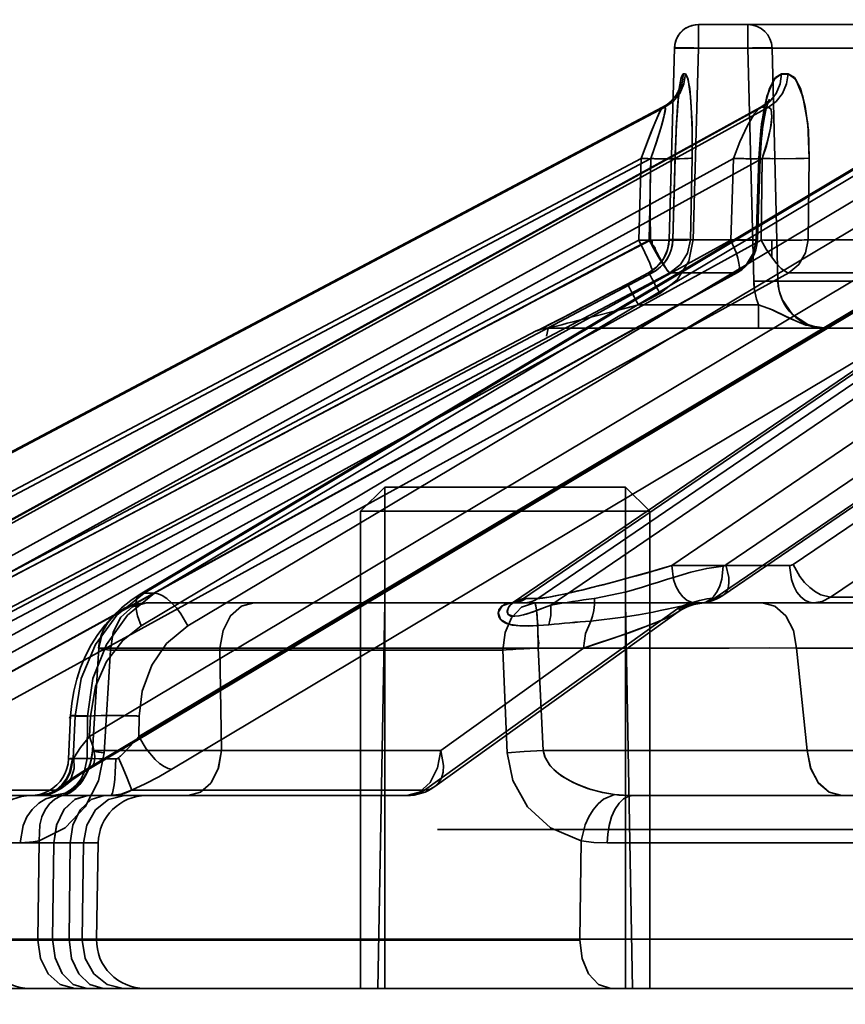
# Model space of a CAD drawing. Header units: millimetres. Extents: x -1465 to 393277, y -3788 to 454312.
# Tile 406 of 656: x 358971 to 358988, y 11639 to 11660. Entities that reach past the tile are written whole.
import ezdxf

# ---------------------------------------------------------------- set-up
doc = ezdxf.new("R2010")
doc.units = ezdxf.units.MM
doc.header["$XCLIPFRAME"] = 2
for name, color, linetype in [('AHU03-3-68634OBJ', 8, 'Continuous'), ('EC-MTR_250-0_7OBJ', 8, 'Continuous'), ('HEX_HEAD_SCR_M6X16OBJ', 8, 'Continuous')]:
    doc.layers.add(name, color=color, linetype=linetype)
picture_1 = doc.add_image_def('image1.bmp', size_in_pixel=(951, 911))

msp = doc.modelspace()

# ---------------------------------------------------------------- linework, layer by layer
at = {"layer": 'AHU03-3-68634OBJ', "color": 8, "linetype": 'Continuous', "lineweight": 35, "ltscale": 100}
msp.add_line((359173.094, 11639.827), (358905.094, 11639.827), dxfattribs=at)
at = {"layer": 'EC-MTR_250-0_7OBJ', "color": 8, "linetype": 'Continuous', "lineweight": 35, "ltscale": 100}
for p, q in [((358985.124, 11659.34), (358985.124, 11659.827)), ((359036.942, 11659.827), (358985.124, 11659.827)), ((358986.15, 11659.34), (358986.15, 11659.827)), ((358984.624, 11659.341), (358984.516, 11655.364)), ((358984.516, 11655.364), (358984.624, 11659.34)), ((359036.962, 11659.34), (358984.624, 11659.34)), ((358985.015, 11655.364), (358985.124, 11659.34)), ((358986.272, 11654.501), (358986.15, 11659.34)), ((358986.772, 11654.501), (358986.65, 11659.34)), ((358986.65, 11659.34), (358986.772, 11654.501)), ((358984.705, 11658.446), (358984.684, 11658.407)), ((358984.719, 11658.478), (358984.704, 11658.445)), ((358984.713, 11658.349), (358984.717, 11658.388)), ((358984.717, 11658.388), (358984.722, 11658.424)), ((358984.73, 11658.505), (358984.719, 11658.478)), ((358984.721, 11658.423), (358984.726, 11658.455)), ((358984.726, 11658.455), (358984.73, 11658.483)), ((358984.736, 11658.522), (358984.729, 11658.504)), ((358984.491, 11658.186), (358984.437, 11658.148)), ((358984.699, 11658.214), (358984.704, 11658.262)), ((358984.704, 11658.262), (358984.708, 11658.308)), ((358986.581, 11658.255), (358986.564, 11658.233)), ((358965.306, 11648.027), (358984.382, 11658.115)), ((358984.379, 11658.114), (358965.306, 11648.027)), ((358965.355, 11648.028), (358984.428, 11658.115)), ((358986.405, 11658.105), (358968.071, 11648.021)), ((358968.1, 11648.028), (358986.439, 11658.115)), ((358968.234, 11648.028), (358986.574, 11658.115)), ((358990.421, 11658.083), (358973.537, 11648.007)), ((358973.618, 11648.028), (358990.52, 11658.115)), ((358973.836, 11648.028), (358990.738, 11658.115)), ((358996.271, 11658.044), (358981.286, 11647.842)), ((358981.49, 11647.917), (358996.468, 11658.115)), ((358981.786, 11647.919), (358996.761, 11658.115)), ((358984.674, 11657.873), (358984.682, 11657.996)), ((358984.69, 11658.11), (358984.695, 11658.164)), ((358984.663, 11657.672), (358984.67, 11657.808)), ((358984.666, 11657.741), (358984.674, 11657.873)), ((358984.67, 11657.808), (358984.678, 11657.936)), ((358984.652, 11657.453), (358984.659, 11657.601)), ((358984.659, 11657.601), (358984.666, 11657.741)), ((358986.431, 11657.472), (358986.442, 11657.569)), ((358984.646, 11657.299), (358984.652, 11657.453)), ((358986.414, 11657.267), (358986.422, 11657.372)), ((358984.641, 11657.138), (358984.646, 11657.299)), ((358965.587, 11647.348), (358983.932, 11657.05)), ((358965.789, 11647.348), (358984.134, 11657.05)), ((358968.21, 11647.348), (358985.85, 11657.05)), ((358968.808, 11647.348), (358986.448, 11657.05)), ((358973.557, 11647.348), (358989.814, 11657.05)), ((358974.528, 11647.348), (358990.785, 11657.05)), ((358982.061, 11647.782), (358995.671, 11657.05)), ((358983.932, 11657.05), (358983.884, 11655.357)), ((358984.097, 11655.357), (358984.134, 11657.05)), ((358984.567, 11648.599), (358996.979, 11657.05)), ((358984.637, 11657.057), (358984.589, 11655.364)), ((358984.591, 11655.362), (358984.641, 11657.138)), ((358984.99, 11657.057), (358984.954, 11655.364)), ((358984.954, 11655.364), (358984.99, 11657.057)), ((358985.85, 11657.05), (358985.792, 11655.357)), ((358986.376, 11657.057), (358986.319, 11655.364)), ((358986.346, 11655.358), (358986.403, 11657.05)), ((358986.448, 11657.05), (358986.424, 11655.357)), ((358987.423, 11657.057), (358987.399, 11655.364)), ((358987.399, 11655.364), (358987.423, 11657.057)), ((358964.399, 11645.056), (358983.884, 11655.357)), ((358964.612, 11645.056), (358984.097, 11655.357)), ((358967.056, 11645.056), (358985.792, 11655.357)), ((358967.688, 11645.056), (358986.424, 11655.357)), ((358972.481, 11645.056), (358989.749, 11655.357)), ((358973.507, 11645.056), (358990.775, 11655.357)), ((358984.161, 11655.355), (358984.161, 11655.238)), ((358984.516, 11655.364), (358984.507, 11655.271)), ((358984.589, 11655.364), (358984.516, 11655.364)), ((358986.319, 11655.364), (358984.954, 11655.364)), ((358985.694, 11648.614), (358995.602, 11655.357)), ((358986.642, 11654.998), (358986.642, 11655.353)), ((358987.087, 11648.622), (358996.983, 11655.357)), ((358990.077, 11655.364), (358987.399, 11655.364)), ((358984.489, 11655.18), (358984.458, 11655.089)), ((358984.508, 11655.272), (358984.488, 11655.179)), ((358984.368, 11654.924), (358984.308, 11654.849)), ((358984.418, 11655.005), (358984.367, 11654.924)), ((358984.168, 11654.726), (358984.087, 11654.677)), ((358984.242, 11654.784), (358984.167, 11654.725)), ((358984.309, 11654.85), (358984.241, 11654.783)), ((358985.626, 11647.981), (358995.533, 11654.723)), ((358964.533, 11644.299), (358984.165, 11654.678)), ((358964.677, 11644.376), (358984.163, 11654.677)), ((358965.045, 11644.376), (358984.53, 11654.677)), ((358967.169, 11644.376), (358985.906, 11654.677)), ((358967.195, 11644.383), (358985.931, 11654.684)), ((358968.259, 11644.376), (358986.995, 11654.677)), ((358972.424, 11644.376), (358989.693, 11654.677)), ((358972.501, 11644.397), (358989.769, 11654.698)), ((358974.195, 11644.376), (358991.461, 11654.677)), ((358984.087, 11654.677), (358983.565, 11654.402)), ((358984.087, 11654.677), (358983.643, 11654.443)), ((358984.087, 11654.677), (358983.643, 11654.443)), ((358984.163, 11654.677), (358984.087, 11654.677)), ((358985.906, 11654.677), (358984.53, 11654.677)), ((358985.47, 11647.934), (358995.379, 11654.677)), ((358989.693, 11654.677), (358986.995, 11654.677)), ((358987.864, 11647.942), (358997.759, 11654.677)), ((358983.565, 11654.402), (358983.307, 11654.267)), ((358991.652, 11654.501), (358986.772, 11654.501)), ((358983.105, 11654.162), (358982.949, 11654.08)), ((358983.307, 11654.267), (358983.105, 11654.162)), ((358983.342, 11654.286), (358983.307, 11654.267)), ((358983.875, 11654.014), (358984.32, 11654.248)), ((358984.32, 11654.248), (358984.319, 11654.247)), ((358982.691, 11653.946), (358982.561, 11653.878)), ((358982.802, 11654.003), (358982.691, 11653.946)), ((358982.718, 11653.96), (358982.691, 11653.946)), ((358982.949, 11654.08), (358982.802, 11654.003)), ((358986.367, 11654.014), (358983.875, 11654.014)), ((358986.367, 11654.014), (358986.367, 11653.527)), ((358982.438, 11653.814), (358982.138, 11653.659)), ((358982.561, 11653.878), (358982.438, 11653.814)), ((358981.794, 11653.484), (358981.793, 11653.483)), ((358981.817, 11653.495), (358981.804, 11653.489)), ((358981.851, 11653.512), (358981.817, 11653.495)), ((358981.951, 11653.563), (358981.851, 11653.512)), ((358982.157, 11653.669), (358981.936, 11653.555)), ((358981.989, 11653.527), (358986.367, 11653.527)), ((358986.367, 11653.527), (358987.771, 11653.527)), ((358987.771, 11653.527), (359037.107, 11653.527)), ((358981.756, 11653.47), (358963.654, 11643.942)), ((358981.756, 11653.47), (358981.765, 11653.47)), ((358987.014, 11648.599), (358984.567, 11648.599)), ((358973.537, 11648.007), (358973.34, 11647.877)), ((358973.836, 11648.028), (358973.618, 11648.028)), ((358981.261, 11647.827), (358973.67, 11647.827)), ((358978.611, 11647.827), (358978.471, 11639.827)), ((358981.254, 11647.826), (358981.257, 11647.827)), ((358981.261, 11647.829), (358981.256, 11647.827)), ((358981.498, 11647.827), (358981.261, 11647.827)), ((358981.286, 11647.842), (358981.271, 11647.833)), ((358991.528, 11647.827), (358981.498, 11647.827)), ((358981.549, 11647.919), (358981.786, 11647.919)), ((358983.611, 11647.827), (358983.751, 11639.827)), ((358994.622, 11647.942), (358987.864, 11647.942)), ((358979.436, 11643.942), (358984.692, 11647.712)), ((358979.651, 11644.015), (358984.702, 11647.64)), ((358984.704, 11647.64), (358984.778, 11647.689)), ((358984.777, 11647.688), (358984.858, 11647.731)), ((358972.675, 11646.891), (358972.543, 11644.759)), ((358972.548, 11644.763), (358972.675, 11646.891)), ((358972.789, 11644.717), (358972.918, 11646.845)), ((358981.061, 11646.845), (358972.918, 11646.845)), ((358982.734, 11646.889), (358975.191, 11646.89)), ((358975.191, 11646.89), (358975.226, 11644.765)), ((358975.226, 11644.765), (358975.191, 11646.89)), ((358982.734, 11646.89), (358979.773, 11644.765)), ((358981.153, 11644.717), (358981.061, 11646.845)), ((358981.902, 11644.763), (358981.798, 11646.891)), ((358994.7, 11646.889), (358987.158, 11646.89)), ((358987.158, 11646.89), (358987.38, 11644.765)), ((358987.38, 11644.765), (358987.158, 11646.89)), ((358972.049, 11644.59), (358972.092, 11645.487)), ((358972.144, 11644.599), (358972.186, 11645.478)), ((358972.445, 11645.478), (358972.186, 11645.478)), ((358972.432, 11644.599), (358972.445, 11645.478)), ((358972.481, 11645.056), (358972.501, 11645.478)), ((358973.507, 11645.056), (358973.514, 11645.478)), ((358979.773, 11644.765), (358975.226, 11644.765)), ((358991.928, 11644.765), (358987.381, 11644.765)), ((358972.432, 11644.599), (358972.144, 11644.599)), ((358971.798, 11643.942), (358967.4, 11643.942)), ((358979.436, 11643.942), (358973.357, 11643.942)), ((358972.451, 11643.827), (358963.706, 11643.827)), ((358972.791, 11643.827), (358972.451, 11643.827)), ((358979.068, 11643.827), (358972.791, 11643.827)), ((358983.762, 11643.827), (358988.74, 11643.827)), ((359106.227, 11643.127), (358979.707, 11643.127)), ((358971.411, 11640.845), (358971.438, 11642.889)), ((358982.662, 11640.845), (358982.685, 11642.889)), ((358972.665, 11642.845), (358962.703, 11642.845)), ((358971.744, 11642.844), (358970.275, 11642.845)), ((358971.744, 11642.845), (358971.719, 11640.845)), ((358972.059, 11640.845), (358972.084, 11642.845)), ((358972.333, 11640.845), (358972.362, 11642.845)), ((358972.63, 11640.845), (358972.665, 11642.845)), ((358983.231, 11642.845), (359030.251, 11642.845)), ((358982.662, 11640.845), (358962.748, 11640.845)), ((358982.662, 11640.827), (358962.748, 11640.827)), ((358992.222, 11640.845), (358982.662, 11640.845)), ((358963.688, 11639.827), (358988.763, 11639.827))]:
    msp.add_line(p, q, dxfattribs=at)
at = {"layer": 'EC-MTR_250-0_7OBJ', "color": 8, "linetype": 'Continuous', "lineweight": 35, "ltscale": 100, "flags": 128}
for points in [[(358985.124, 11659.827), (358985.053, 11659.822), (358984.985, 11659.807)], [(358984.985, 11659.807), (358984.919, 11659.783), (358984.857, 11659.75), (358984.801, 11659.709), (358984.751, 11659.66), (358984.708, 11659.605), (358984.673, 11659.544), (358984.647, 11659.479), (358984.631, 11659.411), (358984.624, 11659.341)], [(358984.624, 11659.34), (358984.641, 11659.344), (358984.657, 11659.344), (358984.677, 11659.345), (358984.701, 11659.346), (358984.763, 11659.346), (358984.84, 11659.346), (358984.928, 11659.344), (358985.024, 11659.343), (358985.124, 11659.34)], [(358985.124, 11659.34), (358985.024, 11659.343), (358984.928, 11659.344), (358984.84, 11659.346), (358984.763, 11659.346), (358984.701, 11659.346), (358984.677, 11659.345), (358984.657, 11659.344), (358984.641, 11659.344), (358984.63, 11659.343)], [(358986.15, 11659.34), (358986.245, 11659.342), (358986.337, 11659.344), (358986.422, 11659.345), (358986.496, 11659.345), (358986.559, 11659.345), (358986.584, 11659.344), (358986.606, 11659.344), (358986.624, 11659.343), (358986.637, 11659.342), (358986.65, 11659.34)], [(358984.428, 11658.115), (358984.596, 11658.234), (358984.733, 11658.4), (358984.82, 11658.597), (358984.852, 11658.802)], [(358984.637, 11657.057), (358984.659, 11657.637), (358984.688, 11658.127), (358984.725, 11658.5), (358984.765, 11658.727), (358984.808, 11658.802)], [(358984.808, 11658.802), (358984.755, 11658.686), (358984.706, 11658.332), (358984.665, 11657.768), (358984.637, 11657.057)], [(358984.852, 11658.802), (358984.841, 11658.802), (358984.808, 11658.802)], [(358984.852, 11658.802), (358984.909, 11658.686), (358984.959, 11658.332), (358984.989, 11657.768), (358984.99, 11657.057)], [(358984.99, 11657.057), (358984.992, 11657.637), (358984.974, 11658.127), (358984.941, 11658.5), (358984.898, 11658.727), (358984.852, 11658.802)], [(358986.376, 11657.057), (358986.417, 11657.637), (358986.494, 11658.127), (358986.598, 11658.5), (358986.72, 11658.727), (358986.849, 11658.802)], [(358986.849, 11658.802), (358986.689, 11658.686), (358986.543, 11658.332), (358986.433, 11657.768), (358986.376, 11657.057)], [(358986.439, 11658.115), (358986.602, 11658.234), (358986.734, 11658.4), (358986.818, 11658.597), (358986.849, 11658.802)], [(358986.574, 11658.115), (358986.736, 11658.234), (358986.867, 11658.4), (358986.951, 11658.597), (358986.981, 11658.802)], [(358986.981, 11658.802), (358987.145, 11658.686), (358987.292, 11658.332), (358987.392, 11657.768), (358987.423, 11657.057)], [(358987.423, 11657.057), (358987.405, 11657.637), (358987.339, 11658.127), (358987.238, 11658.5), (358987.114, 11658.727), (358986.981, 11658.802)], [(358984.684, 11658.407), (358984.657, 11658.363), (358984.624, 11658.318), (358984.585, 11658.272), (358984.54, 11658.228), (358984.491, 11658.186), (358984.437, 11658.148), (358984.378, 11658.114)], [(358984.708, 11658.307), (358984.713, 11658.35), (358984.717, 11658.388)], [(358984.73, 11658.482), (358984.734, 11658.505), (358984.737, 11658.522), (358984.739, 11658.533), (358984.736, 11658.522)], [(358984.695, 11658.163), (358984.699, 11658.215), (358984.704, 11658.262)], [(358986.522, 11658.048), (358986.537, 11658.106), (358986.551, 11658.157), (358986.565, 11658.2), (358986.576, 11658.234), (358986.586, 11658.257), (358986.592, 11658.272), (358986.581, 11658.255), (358986.564, 11658.233), (358986.539, 11658.205), (358986.504, 11658.173), (358986.459, 11658.139)], [(358984.379, 11658.114), (358984.318, 11658.016), (358984.217, 11657.784), (358984.084, 11657.449), (358983.932, 11657.05)], [(358984.379, 11658.114), (358984.34, 11658.058), (358984.307, 11657.993), (358984.222, 11657.796), (358984.144, 11657.605), (358984.042, 11657.343), (358983.932, 11657.05)], [(358984.134, 11657.05), (358984.227, 11657.314), (358984.303, 11657.546), (358984.364, 11657.747), (358984.406, 11657.908), (358984.43, 11658.019), (358984.437, 11658.079), (358984.428, 11658.115)], [(358984.134, 11657.05), (358984.252, 11657.385), (358984.344, 11657.679), (358984.407, 11657.913), (358984.435, 11658.063), (358984.428, 11658.115)], [(358984.382, 11658.115), (358984.393, 11658.115), (358984.428, 11658.115)], [(358984.383, 11658.115), (358984.394, 11658.115), (358984.428, 11658.115)], [(358984.678, 11657.936), (358984.686, 11658.054), (358984.69, 11658.11)], [(358984.682, 11657.997), (358984.686, 11658.055), (358984.69, 11658.111)], [(358985.85, 11657.05), (358985.983, 11657.391), (358986.141, 11657.734), (358986.294, 11657.992), (358986.405, 11658.105)], [(358986.504, 11658.173), (358986.459, 11658.139), (358986.404, 11658.104)], [(358986.404, 11658.105), (358986.414, 11658.109), (358986.439, 11658.115)], [(358986.404, 11658.104), (358986.417, 11658.11), (358986.428, 11658.114), (358986.439, 11658.115)], [(358986.448, 11657.05), (358986.532, 11657.314), (358986.591, 11657.546), (358986.63, 11657.747), (358986.645, 11657.908), (358986.64, 11658.019), (358986.624, 11658.079), (358986.574, 11658.115)], [(358986.448, 11657.05), (358986.552, 11657.385), (358986.619, 11657.679), (358986.645, 11657.913), (358986.629, 11658.063), (358986.574, 11658.115)], [(358986.453, 11657.662), (358986.466, 11657.75), (358986.479, 11657.833), (358986.493, 11657.911), (358986.508, 11657.982), (358986.522, 11658.048), (358986.537, 11658.106)], [(358986.422, 11657.372), (358986.431, 11657.473), (358986.442, 11657.57)], [(358986.442, 11657.569), (358986.453, 11657.663), (358986.466, 11657.751)], [(358986.403, 11657.05), (358986.408, 11657.16), (358986.414, 11657.268)], [(358986.403, 11657.05), (358986.408, 11657.16), (358986.414, 11657.267)], [(358983.932, 11657.05), (358984.071, 11657.047), (358984.21, 11657.044), (358984.34, 11657.043), (358984.399, 11657.043), (358984.453, 11657.044), (358984.501, 11657.044), (358984.542, 11657.045), (358984.576, 11657.047), (358984.603, 11657.048), (358984.622, 11657.05), (358984.633, 11657.052), (358984.641, 11657.069), (358984.638, 11657.057), (358984.636, 11657.071)], [(358983.932, 11657.05), (358984.071, 11657.047), (358984.21, 11657.044), (358984.34, 11657.043), (358984.399, 11657.043), (358984.453, 11657.044), (358984.501, 11657.044), (358984.542, 11657.045), (358984.576, 11657.047), (358984.603, 11657.048), (358984.622, 11657.05), (358984.633, 11657.052), (358984.641, 11657.069), (358984.638, 11657.057), (358984.636, 11657.071)], [(358984.134, 11657.05), (358984.123, 11656.476), (358984.119, 11655.912), (358984.129, 11655.356)], [(358984.198, 11657.048), (358984.473, 11657.044), (358984.607, 11657.043), (358984.728, 11657.044), (358984.83, 11657.046), (358984.909, 11657.049), (358984.962, 11657.052), (358984.99, 11657.057)], [(358985.85, 11657.05), (358985.98, 11657.047), (358986.105, 11657.044), (358986.163, 11657.044), (358986.216, 11657.043), (358986.264, 11657.043), (358986.306, 11657.044), (358986.34, 11657.044), (358986.367, 11657.045), (358986.387, 11657.047), (358986.399, 11657.049), (358986.376, 11657.057)], [(358985.85, 11657.05), (358985.957, 11657.047), (358986.061, 11657.045), (358986.158, 11657.044), (358986.243, 11657.043), (358986.28, 11657.044), (358986.313, 11657.044), (358986.34, 11657.044), (358986.363, 11657.045), (358986.381, 11657.046), (358986.393, 11657.047), (358986.404, 11657.05)], [(358986.403, 11657.05), (358986.388, 11657.055), (358986.376, 11657.057)], [(358986.666, 11657.045), (358986.913, 11657.043), (358987.141, 11657.045), (358987.316, 11657.05), (358987.423, 11657.057)], [(358983.884, 11655.357), (358984.168, 11655.352), (358984.398, 11655.351), (358984.548, 11655.355), (358984.589, 11655.364)], [(358983.884, 11655.357), (358984.071, 11655.353), (358984.259, 11655.351), (358984.429, 11655.351), (358984.552, 11655.356), (358984.589, 11655.364)], [(358984.163, 11654.677), (358984.169, 11654.686), (358984.168, 11654.708), (358984.163, 11654.731), (358984.155, 11654.76), (358984.143, 11654.794), (358984.129, 11654.834), (358984.111, 11654.878), (358984.067, 11654.981), (358984.013, 11655.097), (358983.884, 11655.357)], [(358984.087, 11654.677), (358984.26, 11654.8), (358984.394, 11654.963), (358984.481, 11655.154), (358984.516, 11655.364)], [(358984.954, 11655.364), (358984.927, 11655.36), (358984.888, 11655.357), (358984.84, 11655.355), (358984.788, 11655.353), (358984.735, 11655.352), (358984.681, 11655.351), (358984.629, 11655.351), (358984.578, 11655.351), (358984.53, 11655.351), (358984.485, 11655.351), (358984.443, 11655.351), (358984.404, 11655.352), (358984.368, 11655.352), (358984.335, 11655.352), (358984.305, 11655.353), (358984.276, 11655.353), (358984.247, 11655.354), (358984.216, 11655.354), (358984.186, 11655.355), (358984.156, 11655.356), (358984.129, 11655.356)], [(358984.129, 11655.356), (358984.136, 11655.303), (358984.175, 11655.253), (358984.217, 11655.2), (358984.241, 11655.133), (358984.277, 11655.065), (358984.315, 11654.994), (358984.355, 11654.923), (358984.395, 11654.854), (358984.436, 11654.789), (358984.475, 11654.733), (358984.508, 11654.693), (358984.53, 11654.677)], [(358984.32, 11654.248), (358984.681, 11654.529), (358984.922, 11654.915), (358985.015, 11655.365)], [(358985.016, 11655.364), (358984.923, 11655.366), (358984.828, 11655.368), (358984.737, 11655.369), (358984.656, 11655.37), (358984.621, 11655.37), (358984.591, 11655.369), (358984.566, 11655.369), (358984.546, 11655.368), (358984.531, 11655.367), (358984.516, 11655.364)], [(358984.954, 11655.364), (358984.896, 11655.083), (358984.749, 11654.848), (358984.53, 11654.677)], [(358986.319, 11655.364), (358986.34, 11655.355), (358986.247, 11655.351), (358986.055, 11655.352), (358985.792, 11655.357)], [(358985.906, 11654.677), (358985.926, 11654.681), (358985.942, 11654.692), (358985.964, 11654.731), (358985.97, 11654.76), (358985.971, 11654.794), (358985.963, 11654.878), (358985.94, 11654.981), (358985.903, 11655.097), (358985.853, 11655.224), (358985.792, 11655.357)], [(358986.319, 11655.364), (358986.264, 11655.088), (358986.121, 11654.85), (358985.906, 11654.677)], [(358986.424, 11655.357), (358986.529, 11655.17), (358986.642, 11654.998)], [(358987.399, 11655.364), (358987.36, 11655.361), (358987.316, 11655.358), (358987.268, 11655.356), (358987.219, 11655.355), (358987.17, 11655.353), (358987.123, 11655.352), (358987.077, 11655.352), (358987.034, 11655.351), (358986.992, 11655.351), (358986.954, 11655.351), (358986.917, 11655.351), (358986.884, 11655.351), (358986.855, 11655.351), (358986.826, 11655.351), (358986.796, 11655.351), (358986.764, 11655.351), (358986.73, 11655.352), (358986.698, 11655.352), (358986.67, 11655.352), (358986.642, 11655.353)], [(358987.399, 11655.364), (358987.345, 11655.088), (358987.205, 11654.85), (358986.995, 11654.677)], [(358984.161, 11655.238), (358984.225, 11655.124), (358984.286, 11655.018), (358984.344, 11654.922), (358984.397, 11654.838), (358984.444, 11654.771), (358984.482, 11654.72), (358984.498, 11654.702), (358984.511, 11654.689), (358984.522, 11654.68)], [(358984.458, 11655.091), (358984.418, 11655.004), (358984.368, 11654.924)], [(358986.995, 11654.677), (358986.963, 11654.684), (358986.927, 11654.701), (358986.842, 11654.765), (358986.745, 11654.866), (358986.642, 11654.998)], [(358984.32, 11654.247), (358984.278, 11654.328), (358984.234, 11654.409), (358984.193, 11654.487), (358984.156, 11654.556), (358984.126, 11654.611), (358984.114, 11654.633), (358984.104, 11654.65), (358984.096, 11654.663), (358984.091, 11654.671), (358984.09, 11654.686)], [(358986.772, 11654.501), (358986.759, 11654.503), (358986.746, 11654.504), (358986.728, 11654.505), (358986.707, 11654.505), (358986.681, 11654.506), (358986.619, 11654.506), (358986.544, 11654.506), (358986.459, 11654.505), (358986.367, 11654.503), (358986.272, 11654.501)], [(358981.765, 11653.47), (358981.78, 11653.476), (358981.79, 11653.481), (358981.803, 11653.488), (358981.818, 11653.495), (358981.854, 11653.513), (358981.875, 11653.524), (358981.897, 11653.535), (358981.945, 11653.56), (358981.998, 11653.587), (358982.053, 11653.615), (358982.169, 11653.675), (358982.292, 11653.738), (358982.419, 11653.804), (358982.55, 11653.872), (358982.819, 11654.012), (358983.093, 11654.155), (358983.643, 11654.443)], [(358983.643, 11654.443), (358983.231, 11654.227), (358982.871, 11654.039), (358982.558, 11653.876), (358982.247, 11653.715), (358982.009, 11653.593), (358981.831, 11653.502), (358981.765, 11653.47)], [(358983.643, 11654.443), (358983.652, 11654.429), (358983.659, 11654.416), (358983.669, 11654.399), (358983.681, 11654.377), (358983.711, 11654.322), (358983.749, 11654.253), (358983.79, 11654.175), (358983.833, 11654.094), (358983.875, 11654.014)], [(358987.771, 11653.527), (358987.575, 11653.547), (358987.391, 11653.604), (358987.076, 11653.813), (358986.858, 11654.123), (358986.796, 11654.305), (358986.772, 11654.501)], [(358983.875, 11654.014), (358983.324, 11653.869), (358982.784, 11653.729), (358982.524, 11653.661), (358982.401, 11653.63), (358982.286, 11653.6), (358982.231, 11653.586), (358982.178, 11653.572), (358982.13, 11653.56), (358982.087, 11653.549), (358982.051, 11653.54), (358982.023, 11653.533), (358982.013, 11653.531), (358982.004, 11653.524), (358981.968, 11653.363)], [(358987.771, 11653.527), (358987.354, 11653.592), (358986.994, 11653.741), (358986.637, 11653.916), (358986.367, 11654.014)], [(358987.771, 11653.527), (358987.476, 11653.561), (358987.186, 11653.656), (358986.926, 11653.778), (358986.66, 11653.906), (358986.367, 11654.014)], [(358981.804, 11653.489), (358981.794, 11653.484)], [(358981.799, 11653.486), (358981.816, 11653.493), (358981.829, 11653.498), (358981.844, 11653.503), (358981.86, 11653.508), (358981.877, 11653.512), (358981.895, 11653.516), (358981.914, 11653.52), (358981.934, 11653.523), (358981.955, 11653.525), (358981.976, 11653.527), (358981.997, 11653.527)], [(358981.955, 11653.525), (358981.976, 11653.527), (358981.997, 11653.527)], [(358984.567, 11648.599), (358984.307, 11648.523), (358984.064, 11648.452), (358983.837, 11648.388), (358983.625, 11648.33), (358983.427, 11648.276), (358983.243, 11648.228), (358983.07, 11648.184), (358982.909, 11648.144), (358982.76, 11648.107), (358982.621, 11648.074), (358982.491, 11648.043), (358982.371, 11648.015), (358982.259, 11647.991), (358982.156, 11647.97), (358982.06, 11647.952), (358981.973, 11647.937), (358981.896, 11647.927), (358981.833, 11647.921), (358981.786, 11647.919)], [(358984.567, 11648.599), (358984.302, 11648.521), (358984.044, 11648.448), (358983.798, 11648.379), (358983.567, 11648.316), (358983.351, 11648.258), (358983.145, 11648.204), (358982.905, 11648.143), (358982.704, 11648.093), (358982.544, 11648.056), (358982.42, 11648.028), (358982.327, 11648.007), (358982.185, 11647.978), (358982.02, 11647.947), (358981.896, 11647.928), (358981.786, 11647.919)], [(358982.962, 11647.919), (358983.631, 11648.059), (358983.964, 11648.154), (358984.13, 11648.205), (358984.296, 11648.256), (358984.462, 11648.309), (358984.628, 11648.362), (358984.961, 11648.461), (358985.296, 11648.541), (358985.632, 11648.59)], [(358985.632, 11648.59), (358985.296, 11648.541), (358984.961, 11648.461), (358984.628, 11648.362), (358984.462, 11648.309), (358984.296, 11648.257), (358984.13, 11648.205), (358983.964, 11648.154), (358983.631, 11648.059), (358982.962, 11647.919)], [(358984.567, 11648.599), (358984.608, 11648.311), (358984.655, 11648.173), (358984.72, 11648.05), (358984.799, 11647.95), (358984.887, 11647.879), (358984.976, 11647.84), (358985.063, 11647.827)], [(358985.063, 11647.827), (358984.976, 11647.839), (358984.888, 11647.879), (358984.8, 11647.95), (358984.72, 11648.049), (358984.655, 11648.172), (358984.608, 11648.311), (358984.567, 11648.599)], [(358985.632, 11648.591), (358985.607, 11648.316), (358985.569, 11648.183), (358985.513, 11648.063), (358985.442, 11647.964), (358985.361, 11647.89), (358985.275, 11647.844), (358985.187, 11647.823)], [(358985.47, 11647.934), (358985.56, 11647.949), (358985.636, 11647.988), (358985.695, 11648.051), (358985.736, 11648.135), (358985.756, 11648.237), (358985.756, 11648.354), (358985.694, 11648.614)], [(358985.694, 11648.614), (358985.674, 11648.603), (358985.653, 11648.595), (358985.632, 11648.591)], [(358987.014, 11648.599), (358987.033, 11648.601), (358987.087, 11648.622)], [(358987.014, 11648.599), (358987.054, 11648.312), (358987.101, 11648.174), (358987.165, 11648.052), (358987.244, 11647.952), (358987.331, 11647.881), (358987.421, 11647.84), (358987.51, 11647.827)], [(358987.864, 11647.942), (358987.663, 11647.992), (358987.549, 11648.055), (358987.435, 11648.143), (358987.326, 11648.25), (358987.229, 11648.371), (358987.087, 11648.622)], [(358973.618, 11648.028), (358973.05, 11647.57), (358972.607, 11646.966), (358972.312, 11646.256), (358972.186, 11645.478)], [(358972.445, 11645.478), (358972.554, 11646.256), (358972.836, 11646.966), (358973.27, 11647.57), (358973.836, 11648.028)], [(358973.537, 11648.007), (358973.497, 11647.971), (358973.467, 11647.917), (358973.45, 11647.845), (358973.447, 11647.759), (358973.458, 11647.662), (358973.481, 11647.558), (358973.557, 11647.348)], [(358973.618, 11648.028), (358973.576, 11648.023), (358973.537, 11648.007)], [(358974.528, 11647.348), (358974.38, 11647.601), (358974.288, 11647.722), (358974.189, 11647.83), (358974.089, 11647.918), (358973.994, 11647.98), (358973.908, 11648.016), (358973.836, 11648.028)], [(358985.194, 11647.823), (358985.27, 11647.834), (358985.345, 11647.851), (358985.419, 11647.875), (358985.491, 11647.904), (358985.56, 11647.94), (358985.626, 11647.981)], [(358973.34, 11647.877), (358973.151, 11647.727), (358972.973, 11647.558), (358972.807, 11647.372), (358972.655, 11647.17), (358972.519, 11646.954), (358972.4, 11646.726), (358972.3, 11646.489), (358972.218, 11646.244), (358972.156, 11645.994)], [(358973.67, 11647.827), (358973.317, 11647.762), (358973.144, 11647.676), (358972.988, 11647.556), (358972.858, 11647.407), (358972.762, 11647.238), (358972.675, 11646.891)], [(358973.67, 11647.827), (358973.317, 11647.762), (358973.144, 11647.676), (358972.987, 11647.556), (358972.858, 11647.406), (358972.761, 11647.238), (358972.675, 11646.891)], [(358972.918, 11646.845), (358972.978, 11647.217), (358973.135, 11647.53), (358973.378, 11647.748), (358973.67, 11647.827)], [(358975.191, 11646.89), (358975.257, 11647.254), (358975.412, 11647.556), (358975.634, 11647.757), (358975.893, 11647.827)], [(358975.191, 11646.89), (358975.257, 11647.253), (358975.412, 11647.556), (358975.635, 11647.757), (358975.893, 11647.827)], [(358982.016, 11647.373), (358981.794, 11647.354), (358981.595, 11647.345), (358981.418, 11647.347), (358981.265, 11647.364), (358981.14, 11647.398), (358981.046, 11647.449), (358980.987, 11647.519), (358980.965, 11647.599), (358980.982, 11647.682), (358981.037, 11647.754), (358981.121, 11647.804), (358981.23, 11647.826)], [(358981.23, 11647.826), (358981.048, 11647.763), (358980.967, 11647.629), (358981.013, 11647.479), (358981.18, 11647.382), (358981.419, 11647.347), (358981.684, 11647.348), (358982.016, 11647.373)], [(358981.061, 11646.845), (358981.111, 11647.21), (358981.242, 11647.517), (358981.448, 11647.738), (358981.72, 11647.827)], [(358981.49, 11647.917), (358981.307, 11647.855), (358981.216, 11647.781), (358981.179, 11647.731), (358981.151, 11647.639), (358981.171, 11647.586), (358981.231, 11647.554), (358981.309, 11647.549), (358981.397, 11647.559), (358981.492, 11647.581), (358981.562, 11647.6), (358981.698, 11647.644), (358981.805, 11647.683), (358981.927, 11647.729), (358982.061, 11647.782)], [(358981.49, 11647.917), (358981.285, 11647.841), (358981.197, 11647.759), (358981.153, 11647.663), (358981.171, 11647.586), (358981.28, 11647.548), (358981.401, 11647.56), (358981.545, 11647.595), (358981.703, 11647.646), (358981.873, 11647.708), (358982.061, 11647.782)], [(358981.49, 11647.917), (358981.364, 11647.849), (358981.23, 11647.826)], [(358981.23, 11647.826), (358981.364, 11647.849), (358981.49, 11647.917)], [(358981.261, 11647.827), (358981.241, 11647.827), (358981.23, 11647.826)], [(358981.261, 11647.827), (358981.361, 11647.837), (358981.458, 11647.868), (358981.549, 11647.919)], [(358981.271, 11647.833), (358981.261, 11647.828)], [(358981.49, 11647.917), (358981.51, 11647.918), (358981.53, 11647.919), (358981.549, 11647.919)], [(358981.498, 11647.827), (358981.572, 11647.833), (358981.646, 11647.85), (358981.718, 11647.879), (358981.786, 11647.919)], [(358981.786, 11647.919), (358981.718, 11647.879), (358981.646, 11647.85), (358981.571, 11647.833), (358981.498, 11647.827)], [(358981.798, 11646.891), (358981.808, 11646.999), (358981.788, 11647.12), (358981.791, 11647.242), (358981.786, 11647.369), (358981.778, 11647.496), (358981.768, 11647.617), (358981.755, 11647.722), (358981.739, 11647.798), (358981.72, 11647.827)], [(358981.72, 11647.827), (358981.734, 11647.812), (358981.748, 11647.762), (358981.761, 11647.676), (358981.774, 11647.556), (358981.784, 11647.407), (358981.791, 11647.238), (358981.796, 11647.064), (358981.798, 11646.891)], [(358982.016, 11647.373), (358982.057, 11647.568), (358982.061, 11647.782)], [(358982.061, 11647.782), (358982.057, 11647.567), (358982.016, 11647.373)], [(358982.886, 11647.449), (358982.924, 11647.554), (358982.95, 11647.67), (358982.962, 11647.794), (358982.962, 11647.919)], [(358985.188, 11647.823), (358984.973, 11647.795), (358984.732, 11647.751), (358984.467, 11647.696), (358984.327, 11647.667), (358984.181, 11647.637), (358984.032, 11647.609), (358983.878, 11647.58), (358983.561, 11647.527), (358982.886, 11647.45)], [(358984.692, 11647.712), (358984.815, 11647.771), (358984.981, 11647.831), (358985.146, 11647.878), (358985.302, 11647.911), (358985.47, 11647.934)], [(358984.692, 11647.712), (358984.732, 11647.717), (358984.773, 11647.727), (358984.82, 11647.74), (358984.87, 11647.754), (358984.921, 11647.768), (358984.974, 11647.782), (358985.028, 11647.795), (358985.082, 11647.806), (358985.136, 11647.816), (358985.187, 11647.823)], [(358985.187, 11647.823), (358985.068, 11647.803), (358984.936, 11647.77), (358984.807, 11647.733), (358984.692, 11647.712)], [(358984.855, 11647.73), (358984.942, 11647.766), (358985.028, 11647.793), (358985.114, 11647.812)], [(358984.937, 11647.764), (358985.021, 11647.792), (358985.105, 11647.811)], [(358985.117, 11647.813), (358985.142, 11647.817), (358985.168, 11647.82), (358985.194, 11647.823)], [(358985.47, 11647.934), (358985.381, 11647.879), (358985.285, 11647.841), (358985.187, 11647.823)], [(358986.448, 11647.827), (358986.71, 11647.757), (358986.935, 11647.556), (358987.092, 11647.253), (358987.158, 11646.89)], [(358987.864, 11647.942), (358987.692, 11647.856), (358987.51, 11647.827)], [(358982.734, 11646.889), (358982.974, 11646.968), (358983.375, 11647.101), (358983.681, 11647.208), (358983.903, 11647.289), (358984.102, 11647.365), (358984.292, 11647.44), (358984.433, 11647.5), (358984.55, 11647.554), (358984.656, 11647.61), (358984.723, 11647.655), (358984.747, 11647.693), (358984.692, 11647.712)], [(358984.692, 11647.712), (358984.746, 11647.692), (358984.721, 11647.654), (358984.653, 11647.608), (358984.543, 11647.551), (358984.426, 11647.497), (358984.282, 11647.436), (358984.088, 11647.359), (358983.892, 11647.285), (358983.668, 11647.203), (358983.357, 11647.095), (358982.967, 11646.966), (358982.734, 11646.889)], [(358982.886, 11647.449), (358982.781, 11647.19), (358982.734, 11646.889)], [(358972.501, 11645.478), (358972.607, 11646.093), (358972.834, 11646.608), (358973.175, 11647.049), (358973.557, 11647.348)], [(358974.528, 11647.348), (358974.084, 11646.982), (358973.774, 11646.533), (358973.577, 11645.997), (358973.514, 11645.478)], [(358972.675, 11646.891), (358972.686, 11646.879), (358972.722, 11646.871), (358972.758, 11646.865), (358972.803, 11646.858), (358972.857, 11646.852), (358972.918, 11646.845)], [(358972.675, 11646.891), (358972.686, 11646.879), (358972.722, 11646.871), (358972.758, 11646.865), (358972.803, 11646.858), (358972.857, 11646.852), (358972.918, 11646.845)], [(358975.191, 11646.89), (358974.735, 11646.89), (358974.222, 11646.89), (358973.689, 11646.89), (358973.451, 11646.89), (358973.203, 11646.89), (358972.936, 11646.89), (358972.749, 11646.89), (358972.675, 11646.891)], [(358981.798, 11646.891), (358981.764, 11646.889), (358981.732, 11646.888), (358981.699, 11646.887), (358981.661, 11646.885), (358981.621, 11646.883), (358981.582, 11646.881), (358981.541, 11646.879), (358981.495, 11646.876), (358981.444, 11646.873), (358981.389, 11646.87), (358981.331, 11646.866), (358981.268, 11646.862), (358981.202, 11646.857), (358981.132, 11646.851), (358981.061, 11646.845)], [(358981.798, 11646.891), (358982.537, 11646.89), (358983.576, 11646.89), (358984.417, 11646.89), (358984.932, 11646.89), (358985.759, 11646.89), (358986.594, 11646.891), (358987.158, 11646.89)], [(358972.156, 11645.994), (358972.114, 11645.741), (358972.092, 11645.487)], [(358972.501, 11645.478), (358972.42, 11645.481), (358972.342, 11645.484), (358972.271, 11645.486), (358972.209, 11645.488), (358972.182, 11645.488), (358972.159, 11645.489), (358972.138, 11645.489), (358972.122, 11645.489), (358972.109, 11645.489), (358972.096, 11645.488), (358972.069, 11645.428)], [(358972.092, 11645.487), (358972.106, 11645.485), (358972.117, 11645.483), (358972.131, 11645.482), (358972.147, 11645.481), (358972.186, 11645.478)], [(358972.445, 11645.478), (358972.561, 11645.484), (358972.726, 11645.488), (358972.93, 11645.489), (358973.15, 11645.487)], [(358972.158, 11644.612), (358972.3, 11644.825), (358972.481, 11645.056)], [(358972.481, 11645.056), (358972.3, 11644.825), (358972.158, 11644.612)], [(358972.501, 11644.397), (358972.542, 11644.433), (358972.571, 11644.487), (358972.587, 11644.555), (358972.591, 11644.637), (358972.582, 11644.731), (358972.56, 11644.834), (358972.481, 11645.056)], [(358973.507, 11645.056), (358973.33, 11644.854), (358973.138, 11644.661)], [(358973.138, 11644.661), (358973.33, 11644.854), (358973.507, 11645.056)], [(358973.507, 11645.056), (358973.661, 11644.796), (358973.844, 11644.577), (358973.939, 11644.493), (358974.031, 11644.43), (358974.118, 11644.391), (358974.195, 11644.376)], [(358972.789, 11644.717), (358972.671, 11644.132), (358972.394, 11643.593), (358971.977, 11643.158), (358971.438, 11642.889)], [(358972.543, 11644.759), (358972.535, 11644.67), (358972.52, 11644.582), (358972.5, 11644.497), (358972.474, 11644.416), (358972.444, 11644.341), (358972.41, 11644.271), (358972.374, 11644.207), (358972.335, 11644.149), (358972.295, 11644.096), (358972.253, 11644.047), (358972.21, 11644.004), (358972.166, 11643.965), (358972.123, 11643.931), (358972.081, 11643.902), (358972.041, 11643.878), (358972.004, 11643.859), (358971.971, 11643.846)], [(358972.002, 11643.849), (358972.09, 11643.891), (358972.203, 11643.977), (358972.28, 11644.059), (358972.336, 11644.133), (358972.397, 11644.233), (358972.446, 11644.334), (358972.489, 11644.448), (358972.532, 11644.621), (358972.548, 11644.763)], [(358972.543, 11644.76), (358972.559, 11644.751), (358972.579, 11644.746), (358972.606, 11644.741), (358972.641, 11644.735), (358972.684, 11644.729), (358972.789, 11644.717)], [(358975.226, 11644.762), (358974.189, 11644.764), (358973.35, 11644.765), (358972.828, 11644.765), (358972.548, 11644.763)], [(358972.548, 11644.763), (358972.628, 11644.763), (358972.753, 11644.764), (358972.924, 11644.765), (358973.139, 11644.765), (358973.387, 11644.765), (358973.554, 11644.765), (358973.923, 11644.765), (358974.421, 11644.764), (358974.842, 11644.763), (358975.226, 11644.762)], [(358972.548, 11644.763), (358972.565, 11644.749), (358972.591, 11644.744), (358972.628, 11644.737), (358972.673, 11644.731), (358972.727, 11644.724), (358972.789, 11644.717)], [(358974.532, 11643.827), (358974.785, 11643.896), (358975, 11644.087), (358975.157, 11644.388), (358975.226, 11644.765)], [(358975.226, 11644.765), (358975.161, 11644.4), (358975.008, 11644.097), (358974.787, 11643.897), (358974.532, 11643.827)], [(358979.773, 11644.765), (358979.708, 11644.402), (358979.553, 11644.099), (358979.33, 11643.898), (358979.068, 11643.827)], [(358979.068, 11643.827), (358979.33, 11643.898), (358979.553, 11644.099), (358979.708, 11644.402), (358979.773, 11644.765)], [(358979.436, 11643.942), (358979.551, 11643.964), (358979.65, 11644.014), (358979.729, 11644.091), (358979.787, 11644.192), (358979.821, 11644.315), (358979.83, 11644.454), (358979.773, 11644.765)], [(358979.773, 11644.765), (358979.83, 11644.454), (358979.821, 11644.315), (358979.787, 11644.192), (358979.729, 11644.091), (358979.65, 11644.014), (358979.551, 11643.964), (358979.436, 11643.942)], [(358981.902, 11644.763), (358981.502, 11644.744), (358981.153, 11644.717)], [(358982.685, 11642.889), (358982.053, 11643.158), (358981.574, 11643.597), (358981.269, 11644.138), (358981.153, 11644.717)], [(358987.381, 11644.762), (358986.995, 11644.763), (358986.507, 11644.764), (358985.807, 11644.765), (358985.181, 11644.765), (358984.878, 11644.765), (358984.324, 11644.766), (358983.734, 11644.766), (358983.132, 11644.765), (358982.52, 11644.764), (358981.902, 11644.763)], [(358981.902, 11644.763), (358981.928, 11644.646), (358982.028, 11644.469), (358982.12, 11644.368), (358982.227, 11644.277), (358982.362, 11644.187), (358982.523, 11644.099), (358982.685, 11644.027), (358982.888, 11643.956), (358983.145, 11643.889), (358983.377, 11643.849)], [(358983.377, 11643.849), (358983.134, 11643.891), (358982.822, 11643.977), (358982.61, 11644.059), (358982.457, 11644.133), (358982.29, 11644.233), (358982.158, 11644.334), (358982.045, 11644.448), (358981.938, 11644.621), (358981.902, 11644.763)], [(358988.097, 11643.827), (358987.836, 11643.896), (358987.614, 11644.087), (358987.452, 11644.388), (358987.38, 11644.765)], [(358987.381, 11644.765), (358987.448, 11644.4), (358987.606, 11644.097), (358987.833, 11643.897), (358988.097, 11643.827)], [(358972.05, 11644.59), (358972.039, 11644.488), (358972.015, 11644.389), (358971.979, 11644.295), (358971.931, 11644.205), (358971.872, 11644.123), (358971.803, 11644.048), (358971.726, 11643.983), (358971.64, 11643.928), (358971.549, 11643.884), (358971.453, 11643.853), (358971.353, 11643.833), (358971.252, 11643.827)], [(358971.412, 11643.827), (358971.669, 11643.88), (358971.795, 11643.95), (358971.908, 11644.048), (358972.001, 11644.169), (358972.07, 11644.305), (358972.13, 11644.589)], [(358971.439, 11643.827), (358971.694, 11643.881), (358971.818, 11643.952), (358971.929, 11644.052), (358972.021, 11644.174), (358972.088, 11644.312), (358972.144, 11644.599)], [(358972.432, 11644.599), (358972.375, 11644.312), (358972.308, 11644.174), (358972.217, 11644.052), (358972.105, 11643.952), (358971.981, 11643.881), (358971.727, 11643.827)], [(358971.798, 11643.942), (358971.971, 11644.03), (358972.102, 11644.187), (358972.165, 11644.392), (358972.158, 11644.612)], [(358972.535, 11644.675), (358972.522, 11644.591), (358972.503, 11644.509), (358972.479, 11644.431), (358972.451, 11644.357), (358972.419, 11644.288), (358972.384, 11644.224), (358972.347, 11644.165), (358972.307, 11644.111), (358972.265, 11644.061), (358972.222, 11644.015), (358972.178, 11643.975), (358972.134, 11643.939), (358972.09, 11643.908), (358972.048, 11643.882), (358972.008, 11643.861), (358971.973, 11643.846), (358971.945, 11643.837)], [(358972.05, 11644.59), (358972.064, 11644.592), (358972.074, 11644.593), (358972.087, 11644.595), (358972.103, 11644.596), (358972.144, 11644.599)], [(358972.144, 11644.599), (358972.103, 11644.596), (358972.087, 11644.595), (358972.074, 11644.593), (358972.064, 11644.592), (358972.052, 11644.59)], [(358972.13, 11644.589), (358972.095, 11644.588), (358972.081, 11644.588), (358972.07, 11644.588), (358972.055, 11644.589)], [(358972.158, 11644.612), (358972.143, 11644.594), (358972.13, 11644.589)], [(358972.432, 11644.599), (358972.54, 11644.594), (358972.68, 11644.59), (358973.028, 11644.589)], [(358973.028, 11644.589), (358973.019, 11644.305), (358973.009, 11644.169), (358972.995, 11644.048), (358972.978, 11643.95), (358972.968, 11643.912), (358972.959, 11643.88), (358972.949, 11643.856), (358972.939, 11643.84), (358972.92, 11643.827)], [(358973.085, 11644.612), (358973.067, 11644.599), (358973.048, 11644.591), (358973.028, 11644.589)], [(358973.085, 11644.612), (358973.181, 11644.392), (358973.267, 11644.187), (358973.301, 11644.101), (358973.328, 11644.03), (358973.346, 11643.978), (358973.357, 11643.942)], [(358971.798, 11643.942), (358971.964, 11644.074), (358972.174, 11644.22), (358972.424, 11644.376)], [(358972.148, 11644.168), (358972.222, 11644.22), (358972.306, 11644.276), (358972.399, 11644.335), (358972.501, 11644.397)], [(358972.424, 11644.376), (358972.445, 11644.378), (358972.501, 11644.397)], [(358974.195, 11644.376), (358973.92, 11644.22), (358973.639, 11644.075), (358973.357, 11643.942)], [(358971.988, 11644.044), (358972.031, 11644.08), (358972.084, 11644.121), (358972.148, 11644.168)], [(358971.412, 11643.827), (358971.498, 11643.831), (358971.585, 11643.845), (358971.671, 11643.867), (358971.755, 11643.898), (358971.836, 11643.938), (358971.914, 11643.987), (358971.987, 11644.044)], [(358971.412, 11643.827), (358971.605, 11643.855), (358971.798, 11643.942)], [(358971.755, 11643.898), (358971.836, 11643.938), (358971.914, 11643.987), (358971.987, 11644.044)], [(358972.92, 11643.827), (358973.14, 11643.855), (358973.357, 11643.942)], [(358979.436, 11643.942), (358979.324, 11643.881), (358979.202, 11643.842), (358979.068, 11643.827)], [(358979.436, 11643.942), (358979.319, 11643.879), (358979.195, 11643.84), (358979.068, 11643.827)], [(358971.889, 11643.827), (358971.736, 11643.811), (358971.58, 11643.758), (358971.43, 11643.667), (358971.295, 11643.54), (358971.185, 11643.384), (358971.106, 11643.208), (358971.042, 11642.845)], [(358971.042, 11642.845), (358971.105, 11643.208), (358971.185, 11643.384), (358971.295, 11643.54), (358971.429, 11643.667), (358971.58, 11643.758), (358971.736, 11643.811), (358971.889, 11643.827)], [(358971.412, 11643.827), (358971.498, 11643.831), (358971.585, 11643.845), (358971.671, 11643.867)], [(358971.438, 11642.889), (358971.451, 11643.222), (358971.494, 11643.384), (358971.563, 11643.531), (358971.654, 11643.655), (358971.761, 11643.75), (358971.88, 11643.815), (358972.002, 11643.849)], [(358972.451, 11643.827), (358972.187, 11643.754), (358971.963, 11643.55), (358971.805, 11643.232), (358971.744, 11642.845)], [(358971.744, 11642.845), (358971.8, 11643.217), (358971.948, 11643.53), (358972.176, 11643.748), (358972.451, 11643.827)], [(358972.002, 11643.849), (358971.941, 11643.832), (358971.888, 11643.827)], [(358971.945, 11643.837), (358971.924, 11643.832), (358971.908, 11643.829), (358971.897, 11643.828)], [(358972.084, 11642.845), (358972.14, 11643.217), (358972.288, 11643.53), (358972.516, 11643.748), (358972.791, 11643.827)], [(358972.362, 11642.845), (358972.429, 11643.217), (358972.607, 11643.53), (358972.88, 11643.748), (358973.21, 11643.827)], [(358982.685, 11642.889), (358982.772, 11643.222), (358982.845, 11643.384), (358982.936, 11643.531), (358983.04, 11643.655), (358983.152, 11643.75), (358983.377, 11643.849)], [(358983.762, 11643.827), (358983.666, 11643.811), (358983.568, 11643.758), (358983.474, 11643.667), (358983.389, 11643.54), (358983.32, 11643.384), (358983.27, 11643.208), (358983.241, 11643.025), (358983.23, 11642.845)], [(358983.231, 11642.845), (358983.241, 11643.025), (358983.271, 11643.208), (358983.321, 11643.384), (358983.39, 11643.54), (358983.474, 11643.667), (358983.568, 11643.758), (358983.666, 11643.811), (358983.762, 11643.827)], [(358983.377, 11643.849), (358983.469, 11643.839), (358983.762, 11643.827)], [(358983.762, 11643.827), (358983.663, 11643.828), (358983.377, 11643.849)], [(358971.438, 11642.889), (358971.333, 11642.869), (358971.042, 11642.845)], [(358971.042, 11642.845), (358971.232, 11642.855), (358971.438, 11642.889)], [(358982.685, 11642.889), (358982.951, 11642.855), (358983.23, 11642.845)], [(358983.231, 11642.845), (358982.95, 11642.855), (358982.685, 11642.889)], [(358971.411, 11640.827), (358971.468, 11640.449), (358971.627, 11640.131), (358971.877, 11639.908), (358972.179, 11639.827)], [(358971.412, 11640.827), (358971.468, 11640.45), (358971.628, 11640.131), (358971.877, 11639.908), (358972.179, 11639.827)], [(358971.719, 11640.845), (358971.768, 11640.462), (358971.914, 11640.138), (358972.145, 11639.91), (358972.426, 11639.827)], [(358972.059, 11640.845), (358972.112, 11640.449), (358972.259, 11640.131), (358972.488, 11639.908), (358972.766, 11639.827)], [(358972.333, 11640.827), (358972.395, 11640.449), (358972.572, 11640.131), (358972.847, 11639.908), (358973.18, 11639.827)], [(358982.662, 11640.827), (358982.71, 11640.449), (358982.843, 11640.131), (358983.051, 11639.908), (358983.303, 11639.827)], [(358982.663, 11640.827), (358982.71, 11640.45), (358982.843, 11640.131), (358983.051, 11639.908), (358983.303, 11639.827)]]:
    msp.add_lwpolyline(points, dxfattribs=at)
at = {"layer": 'EC-MTR_250-0_7OBJ', "color": 8, "linetype": 'Continuous', "lineweight": 35, "ltscale": 100}
for centre, radius, start, end in [((358985.124, 11659.327), 0.5, 90.0229, 178.5245), ((358986.15, 11659.327), 0.5, 1.4745, 89.9904), ((358984.007, 11658.822), 0.801, 297.9292, 358.5468), ((358986.915, 11667.346), 8.544, 269.5569, 270.4431), ((358986.915, 11667.227), 8.426, 269.5507, 270.4493), ((358986.507, 11666.911), 8.797, 269.5633, 270.4367), ((358986.507, 11666.789), 8.675, 269.5572, 270.4428), ((358984.665, 11678.754), 21.711, 268.5984, 268.7666), ((358986.93, 11676.12), 19.077, 268.5531, 269.2079), ((363672.211, 2748.493), 10065.303, 117.7598493, 117.8854687), ((358984.628, 11677.065), 21.715, 268.6004, 268.7686), ((358992.192, 11659.63), 9.153, 207.8266, 208.6695), ((358983.789, 11655.384), 0.8, 297.8385, 358.528), ((358983.791, 11655.385), 0.8, 297.8625, 358.3877), ((358985.546, 11655.385), 0.8, 298.8004, 358.0637), ((358986.909, 11674.627), 19.276, 268.5589, 269.207), ((358987.777, 11654.54), 1.505, 181.4878, 200.4526), ((358987.735, 11654.532), 1.463, 181.2141, 200.7263), ((358987.77, 11654.526), 0.999, 181.4465, 270.0528), ((358981.989, 11653.027), 0.5, 90, 117.7585), ((358981.998, 11653.027), 0.5, 90.0002, 117.7626), ((358973.67, 11646.827), 1, 90, 176.5396), ((358986.962, 11618.575), 29.616, 97.7632, 99.5266), ((358986.958, 11618.6), 29.59, 97.7624, 99.5274), ((358986.707, 11598.753), 48.847, 94.4867, 95.5111), ((358986.639, 11599.533), 48.063, 94.4783, 95.5195), ((358972.918, 11629.451), 16.038, 87.8703, 89.1706), ((358972.94, 11630.332), 15.156, 87.8325, 89.2085), ((358970.682, 11647.282), 3.592, 311.9893, 313.1359), ((358972.919, 11644.72), 0.893, 270.0788, 299.4073), ((358979.068, 11644.827), 1, 270, 305.6628), ((358971.274, 11642.827), 1, 90.0004, 178.9852), ((358973.665, 11642.827), 1, 90, 179), ((358971.24, 11640.827), 1, 178.9915, 269.9594), ((358973.63, 11640.827), 1, 179, 270)]:
    msp.add_arc(centre, radius, start, end, dxfattribs=at)
at = {"layer": 'HEX_HEAD_SCR_M6X16OBJ', "color": 8, "linetype": 'Continuous', "lineweight": 35, "ltscale": 100}
for p, q in [((358978.111, 11649.727), (358978.611, 11650.227)), ((358978.611, 11650.227), (358978.611, 11639.827)), ((358983.611, 11650.227), (358978.611, 11650.227)), ((358983.611, 11650.227), (358983.611, 11639.827)), ((358984.111, 11649.727), (358983.611, 11650.227)), ((358978.111, 11639.827), (358978.111, 11649.727)), ((358978.111, 11649.727), (358984.111, 11649.727)), ((358984.111, 11639.827), (358984.111, 11649.727))]:
    msp.add_line(p, q, dxfattribs=at)

# ---------------------------------------------------------------- pictures from other files: only their frames are drawn
at = {"color": 8, "lineweight": 13}
image = msp.add_image(picture_1, insert=(357606.986, 12545.821), size_in_units=(1986.021, 1904.625), rotation=-90, dxfattribs=at)
image.set_boundary_path([(-0.5, -0.5), (950.5, 910.5)])

doc.saveas('drawing.dxf')
